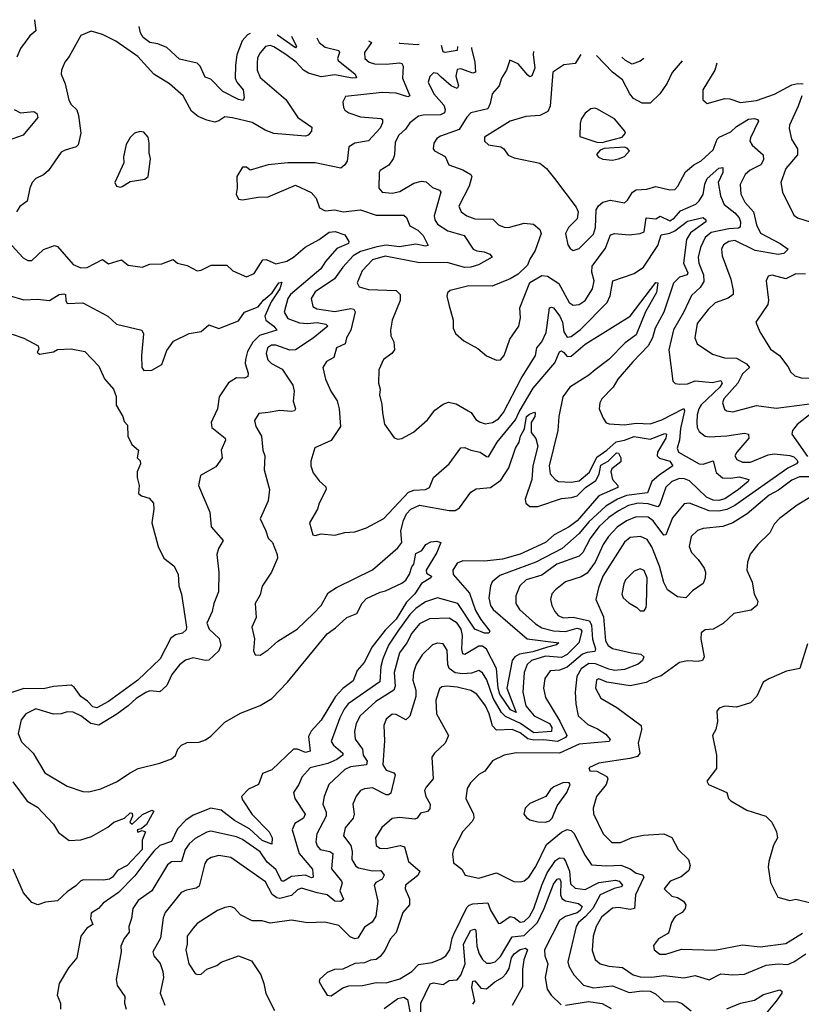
# Model space of a CAD drawing. Extents: x 1268547 to 1425625, y 515768 to 616754.
# Tile 498 of 507: x 1395134 to 1399103, y 603279 to 608282. Entities that reach past the tile are written whole.
import ezdxf

# ---------------------------------------------------------------- set-up
doc = ezdxf.new("R2010")
doc.units = 0

msp = doc.modelspace()

# ---------------------------------------------------------------- linework, layer by layer
at = {"layer": '0CON10XD'}
for points in [[(1395209.1, 608281.7), (1395216, 608225), (1395185, 608200), (1395138.5, 608135), (1395119.3, 608090.7)], [(1396304.1, 608211.9), (1396290.4, 608205), (1396264.2, 608175), (1396236.7, 608103.3), (1396229, 608051), (1396228.8, 607985), (1396236.9, 607965), (1396269.2, 607925), (1396273.9, 607886.1), (1396268.3, 607871.7), (1396245, 607875.7), (1396165, 607917.1), (1396105, 607980), (1396075, 607990), (1396050.3, 608045), (1396035, 608061.1), (1395945, 608081.3), (1395880.3, 608140.3), (1395835, 608159.5), (1395795, 608165.3), (1395761.3, 608191.3), (1395746.9, 608215), (1395740.5, 608247.8)], [(1396642.7, 608190.3), (1396655.2, 608165.2), (1396685, 608141.9), (1396754.4, 608125), (1396758.2, 608115), (1396748.1, 608085), (1396751.9, 608075), (1396836.9, 608005), (1396843.6, 607986.4), (1396822.5, 607985), (1396735, 608001.9), (1396665, 607991.2), (1396599.9, 608009.9), (1396574.5, 608024.5), (1396537.6, 608065), (1396485, 608105.5), (1396425, 608144.2), (1396405, 608150.3), (1396382.9, 608145), (1396355, 608112.5), (1396342.3, 608087.7), (1396339.1, 608060.9), (1396339.7, 608025), (1396355, 607988.1), (1396485, 607876.7), (1396546.4, 607785), (1396618, 607735), (1396616, 607715), (1396598.8, 607695), (1396585, 607689.1), (1396425, 607703.9), (1396380.4, 607720.4), (1396315, 607759.5), (1396215, 607783.3), (1396175, 607788.5), (1396145, 607767.5), (1396125, 607761.8), (1396085, 607770.4), (1396039.9, 607789.9), (1396006.6, 607816.6), (1395964.3, 607895), (1395894.2, 607955), (1395814.7, 608004.7), (1395734, 608095), (1395622.4, 608172.4), (1395555, 608205.6), (1395496.1, 608223.9), (1395445, 608201.2), (1395385.3, 608094.7), (1395362.2, 608065), (1395346.7, 608025), (1395344.5, 608004.5), (1395364.4, 607955), (1395382.6, 607872.6), (1395395, 607850), (1395424.4, 607824.4), (1395433.1, 607795), (1395444.4, 607705), (1395430.8, 607645), (1395420, 607635), (1395365, 607619.5), (1395345, 607607.8), (1395280.8, 607515), (1395255, 607493.1), (1395216, 607475), (1395197.5, 607455), (1395184.5, 607425.5), (1395171.1, 607358.9), (1395135, 607332), (1395117.5, 607305)], [(1396514.4, 608198.5), (1396515.3, 608195), (1396539.4, 608145), (1396535, 608138), (1396442.7, 608203), (1396441.3, 608203.1)], [(1396904.6, 608173.6), (1396921.1, 608165), (1396885.3, 608115), (1396886.7, 608085), (1396908.5, 608065), (1396935, 608057.8), (1396995, 608055.6), (1397062.9, 608062.9), (1397075, 608058.8), (1397081.2, 608045), (1397077.6, 607985), (1397115, 607894), (1397105, 607889.6), (1397045, 607908.4), (1396975, 607912.2), (1396788.8, 607891.2), (1396775.6, 607864.4), (1396777.5, 607835), (1396785, 607821.9), (1396805, 607808.2), (1396865, 607788.2), (1396969.7, 607779.7), (1396975.5, 607775), (1396976.8, 607756.8), (1396965, 607730), (1396904.6, 607665.4), (1396836, 607654), (1396804.6, 607635.4), (1396796.7, 607563.3), (1396785.7, 607544.3), (1396765, 607527.7), (1396635, 607554.1), (1396495, 607554.4), (1396395, 607544.2), (1396305, 607517.5), (1396285, 607532.5), (1396265, 607532.5), (1396236.7, 607485), (1396238.8, 607425), (1396232.5, 607395), (1396245, 607370), (1396265, 607365.8), (1396345, 607379.4), (1396395, 607380.8), (1396535, 607440.8), (1396613.9, 607403.9), (1396640, 607375), (1396655.7, 607325.7), (1396685, 607311.1), (1396733.8, 607316.2), (1396775.8, 607305.8), (1396865, 607315.2), (1396945, 607289.3), (1397085, 607288.9), (1397097.4, 607277.4), (1397114.6, 607235), (1397155, 607211.6), (1397183.3, 607185), (1397208.6, 607135), (1397195, 607130.8), (1397145, 607141.2), (1397063.1, 607126.9), (1396995, 607135.6), (1396946.8, 607126.8), (1396865, 607103.9), (1396827.6, 607082.4), (1396774.7, 607025), (1396732.9, 606965), (1396635, 606898.2), (1396614.1, 606865), (1396623.3, 606825), (1396642.9, 606812.9), (1396735, 606799.3), (1396814.8, 606814.8), (1396830.9, 606810.9), (1396838.1, 606798.1), (1396816.3, 606703.7), (1396792.8, 606665), (1396786.4, 606635), (1396742.2, 606615), (1396728.9, 606565), (1396691.4, 606545), (1396673.6, 606515), (1396686.2, 606455), (1396713.6, 606395), (1396745.5, 606345), (1396755.6, 606304.4), (1396763.6, 606215), (1396715, 606144.4), (1396633.5, 606106.5), (1396611.9, 606038.1), (1396612.9, 606015), (1396625, 605978.8), (1396655, 605938.6), (1396688.1, 605908.1), (1396690.8, 605895), (1396655, 605826), (1396645.5, 605795), (1396606, 605725), (1396622, 605665), (1396635, 605661.4), (1396665, 605668.8), (1396735, 605663.1), (1396784.6, 605675.4), (1396835, 605678.7), (1396895, 605699.5), (1396982.4, 605747.6), (1397108.5, 605881.5), (1397135, 605890.7), (1397195, 605894.7), (1397214.3, 605905), (1397235.6, 605955), (1397314.4, 606025), (1397375, 606105.6), (1397395, 606107.5), (1397425, 606094), (1397472, 606085), (1397505, 606061.5), (1397515, 606061.1), (1397559.5, 606135), (1397652, 606248), (1397670.1, 606289.9), (1397741.2, 606408.8), (1397851.7, 606538.3), (1397875.7, 606594.3), (1397885, 606598.8), (1397895, 606593), (1397915, 606570.7), (1397935, 606571.7), (1398005, 606632.2), (1398233.8, 606775), (1398365, 606945.5), (1398375.4, 606945.4), (1398367.2, 606895), (1398312.5, 606797.5), (1398265, 606681.2), (1398209.4, 606640.6), (1398125, 606554.4), (1398056.8, 606503.2), (1398024.2, 606475.8), (1397927.4, 606415), (1397892.3, 606365), (1397872.6, 606265), (1397867.6, 606195), (1397822.1, 606015), (1397828.2, 605975), (1397853.1, 605945), (1397870, 605935), (1397935, 605932), (1397975, 605938), (1398027.2, 605982.8), (1398065, 606059.7), (1398115, 606094.6), (1398162.4, 606137.6), (1398205, 606145.3), (1398255, 606164.1), (1398335, 606149.8), (1398409.4, 606179.4), (1398418.5, 606175), (1398415.3, 606155.3), (1398373.8, 606085), (1398371.5, 606065), (1398383.7, 606053.7), (1398435, 606038.9), (1398450.6, 606015), (1398382.1, 605967.9), (1398343.5, 605935), (1398322.7, 605877.3), (1398215, 605863.3), (1398170, 605845), (1398110.5, 605809.5), (1398025, 605729.6), (1397975, 605671), (1397889.1, 605595), (1397755, 605525.2), (1397572.5, 605457.5), (1397533.5, 605425), (1397524.6, 605405), (1397516.4, 605345), (1397525.6, 605305.6), (1397538.6, 605285), (1397710.5, 605135), (1397872.5, 605115), (1397860.5, 605105), (1397815, 605093.1), (1397739.8, 605070.2), (1397672.2, 605057.8), (1397649.2, 605045), (1397635.5, 605025), (1397607.4, 604885), (1397655, 604761.4), (1397625.7, 604775), (1397573, 604855), (1397563.5, 604885), (1397555.2, 604985), (1397505, 605084.1), (1397485, 605099.4), (1397465, 605099.2), (1397395, 605056), (1397385, 605058.9), (1397379.3, 605085), (1397382.6, 605152.6), (1397376.1, 605185), (1397355, 605215.2), (1397315, 605241.2), (1397215, 605236.8), (1397165, 605211.4), (1397125.2, 605165), (1397099.1, 605115), (1397062.6, 605065), (1397034.8, 604964.8), (1397040.2, 604895), (1397034.2, 604875.8), (1396941.8, 604818.2), (1396863.3, 604745), (1396842.1, 604705), (1396834.7, 604665), (1396836.7, 604626.8), (1396875, 604575.6), (1396878.3, 604545), (1396898.5, 604515), (1396895.9, 604495), (1396814.5, 604485.5), (1396785, 604471.2), (1396703.8, 604395), (1396680, 604335), (1396674, 604295), (1396689.7, 604255), (1396690.7, 604235), (1396642.9, 604145), (1396637.8, 604105), (1396645, 604083.3), (1396660.5, 604065), (1396708.1, 604055), (1396724.6, 604045), (1396717.2, 603967.2), (1396768.7, 603905), (1396771.5, 603895), (1396759.7, 603855), (1396777.7, 603812.3), (1396765, 603801.6), (1396735, 603802.4), (1396694.6, 603835), (1396644.1, 603845.9), (1396565, 603868.4), (1396545, 603860), (1396515, 603831.4), (1396455, 603816.9), (1396439.1, 603819.1), (1396416.7, 603836.7), (1396381.7, 603901.7), (1396206.7, 604025), (1396145, 604035.3), (1396105.8, 604025), (1396085, 604011.8), (1396074.2, 603995), (1396045, 603880), (1396030.6, 603869.4), (1395980.5, 603859.5), (1395953.4, 603846.6), (1395872.9, 603745), (1395862.4, 603717.6), (1395848.2, 603615), (1395810, 603545), (1395814.3, 603525), (1395846.7, 603486.7), (1395861.3, 603445), (1395864.1, 603415), (1395847.8, 603335), (1395870.6, 603275)], [(1397428.3, 608140.2), (1397428.6, 608135), (1397445.2, 608065), (1397448, 608015), (1397435, 608009.5), (1397375, 608031.9), (1397355, 608028.9), (1397349.6, 607995), (1397361.5, 607945), (1397355, 607932.3), (1397324.8, 607944.8), (1397275, 607990.3), (1397255, 608007.7), (1397235, 608012.2), (1397216.2, 607993.8), (1397208.5, 607965), (1397236.2, 607905), (1397287.1, 607847.1), (1397295.3, 607825), (1397291.5, 607808.5), (1397271.7, 607798.3), (1397183.1, 607796.9), (1397158.8, 607791.2), (1397115, 607757.5), (1397093.8, 607725), (1397058.5, 607695), (1397040.4, 607659.6), (1397036.7, 607595), (1397030, 607575), (1397007.8, 607542.2), (1396964.6, 607515.4), (1396958.6, 607505), (1396956.9, 607425), (1396975, 607404.6), (1397025, 607399.4), (1397065, 607408.1), (1397135, 607451.2), (1397175, 607460.7), (1397198.1, 607458.1), (1397229.8, 607429.8), (1397265.8, 607415.8), (1397272.9, 607405), (1397239.1, 607285), (1397242.2, 607265), (1397255, 607242.9), (1397308.4, 607208.4), (1397391.1, 607185), (1397436.4, 607116.4), (1397455, 607107.3), (1397491.9, 607101.9), (1397520.9, 607090.9), (1397532.5, 607075), (1397464.3, 607035.7), (1397425, 607023.8), (1397392.7, 607022.7), (1397305, 607048.7), (1397164.2, 607045.8), (1396989.8, 607080.2), (1396925, 607061.8), (1396873.1, 607005), (1396847.3, 606945), (1396857.5, 606925), (1396905, 606911.4), (1397045, 606905.6), (1397066.9, 606885), (1397065.7, 606855), (1397025.6, 606755), (1397017.5, 606705), (1397018, 606675), (1397034.1, 606644.1), (1397038, 606605), (1397024.2, 606585), (1396981.9, 606555), (1396957.1, 606502.9), (1396956.4, 606435), (1396964.4, 606405), (1396960.9, 606375), (1396973.2, 606326.8), (1396975.6, 606284.4), (1396986.8, 606226.8), (1397035, 606156.7), (1397055, 606150), (1397075, 606153.8), (1397133.6, 606186.4), (1397205, 606249.2), (1397242.5, 606297.5), (1397285, 606328.9), (1397311.7, 606338.3), (1397350.2, 606330.2), (1397411.2, 606295), (1397426, 606285), (1397450.3, 606250.3), (1397468.3, 606238.3), (1397498.2, 606228.2), (1397535, 606234.6), (1397565, 606253.3), (1397591.6, 606285), (1397680.9, 606459.1), (1397753.1, 606575), (1397760.5, 606615), (1397785.2, 606644.8), (1397807.9, 606692.1), (1397825, 606817.8), (1397835, 606821.8), (1397845, 606817.5), (1397877.3, 606775), (1397890.6, 606745), (1397897.6, 606695), (1397915, 606669.3), (1397935, 606671.8), (1397982.1, 606707.9), (1398117.5, 606845), (1398131.9, 606878.1), (1398145.3, 606954.7), (1398255, 606992), (1398302.4, 607025), (1398374.8, 607135), (1398391.1, 607188.9), (1398435, 607196.5), (1398461.7, 607208.3), (1398525, 607257.4), (1398605, 607275.8), (1398617.9, 607265), (1398618.8, 607255), (1398541, 607199), (1398520, 607165), (1398505.7, 607045), (1398526.2, 606995), (1398524.1, 606985.9), (1398485, 606973.4), (1398455, 606943.4), (1398404.8, 606795), (1398361.3, 606715), (1398347.4, 606665), (1398325, 606624.6), (1398247.4, 606542.6), (1398171.4, 606455), (1398147.1, 606415), (1398090, 606355), (1398080, 606335), (1398077.1, 606305), (1398096.4, 606256.4), (1398112.5, 606232.5), (1398127.5, 606227.5), (1398205, 606223.2), (1398265, 606231.9), (1398335, 606228.9), (1398395, 606249.3), (1398506.1, 606306.1), (1398510.4, 606295), (1398489.7, 606205), (1398484.8, 606145), (1398472.1, 606105), (1398480.3, 606085), (1398585.2, 606025.2), (1398605, 606022.8), (1398655, 606039.5), (1398670.4, 605980.4), (1398703.9, 605953.9), (1398745, 605951.4), (1398788.2, 605958.2), (1398836.7, 605945), (1398833.1, 605935), (1398785.1, 605894.9), (1398715, 605846.8), (1398685, 605839), (1398655, 605839.7), (1398621.4, 605855), (1398535, 605938.9), (1398509.5, 605949.5), (1398485, 605951.1), (1398445, 605934.8), (1398415, 605905.9), (1398385, 605817.8), (1398375, 605806.9), (1398325, 605821.6), (1398275, 605824.9), (1398225, 605812.5), (1398175, 605786.5), (1398125, 605751.5), (1398074.5, 605705), (1398030.9, 605645), (1397993.3, 605575), (1397975, 605555.3), (1397861.2, 605515), (1397785, 605458.7), (1397705.4, 605435), (1397674, 605405), (1397652.9, 605355), (1397653.8, 605315), (1397672.5, 605285), (1397752.6, 605212.6), (1397785, 605192.3), (1397845, 605176.9), (1397905, 605172.9), (1397965, 605189.5), (1397982, 605185), (1397988, 605175), (1397974.1, 605115), (1397915, 605056), (1397885, 605041.2), (1397805, 605047.7), (1397733.8, 605025), (1397711.2, 605005), (1397696.4, 604965), (1397688.6, 604865), (1397704.3, 604795), (1397745.8, 604745), (1397823.8, 604705), (1397836, 604685), (1397835, 604664.8), (1397745, 604658.5), (1397676.8, 604705), (1397600.9, 604741), (1397581.3, 604761.3), (1397538.8, 604835), (1397506.7, 604926.7), (1397485, 604963.8), (1397465, 604974.5), (1397428.6, 604961.4), (1397385, 604958.8), (1397345, 604963), (1397315.2, 604985), (1397308, 605005), (1397305, 605078), (1397285, 605111.2), (1397255, 605113.3), (1397230, 605105), (1397177.9, 605055), (1397146.8, 605005), (1397133.4, 604965), (1397130.7, 604925), (1397144.8, 604875), (1397146.4, 604843.6), (1397115, 604742.5), (1397095, 604724.5), (1397045, 604752.2), (1397025, 604753.3), (1396995, 604727.1), (1396983.1, 604695), (1396986.9, 604616.9), (1396978, 604495), (1396995, 604467.7), (1397034, 604455), (1397040, 604445), (1397018.6, 604351.4), (1397007.5, 604342.5), (1396995, 604343.4), (1396925, 604378.8), (1396885, 604374.4), (1396864.4, 604365), (1396843.1, 604336.9), (1396826.2, 604295), (1396832, 604245), (1396828, 604225), (1396786.1, 604175), (1396777.5, 604135), (1396815.5, 604085.5), (1396822.3, 604055), (1396821.2, 604015), (1396840.9, 603980.9), (1396855, 603972.8), (1396925, 603957.4), (1396968.1, 603958.1), (1396985.4, 603935), (1396975, 603915.5), (1396942.5, 603897.5), (1396934.4, 603885), (1396953.3, 603803.3), (1396942.6, 603727.4), (1396923.1, 603696.9), (1396885, 603670), (1396851.4, 603615), (1396835, 603611.6), (1396812.2, 603622.2), (1396755, 603680), (1396683.5, 603696.5), (1396595, 603692.2), (1396515, 603706.2), (1396405, 603691.5), (1396365, 603703.5), (1396315, 603702.7), (1396255, 603733.1), (1396225, 603768), (1396205, 603776), (1396175, 603771.4), (1396138.8, 603755), (1396035, 603690), (1396014.4, 603665), (1395983.6, 603625), (1395984.6, 603585), (1395976.9, 603555), (1395992.7, 603485), (1396025, 603435.6), (1396035, 603429.5), (1396055, 603431.8), (1396085, 603456.9), (1396135, 603476), (1396157.5, 603492.5), (1396245, 603524.4), (1396310.6, 603500.6), (1396358.1, 603428.1), (1396374.4, 603385), (1396383.6, 603333.6), (1396427.7, 603247.7)], [(1397061.3, 608163.6), (1397062.5, 608162.5), (1397154.6, 608155.4), (1397162.3, 608157.2)], [(1397357.9, 608144.7), (1397355.2, 608124.8), (1397295, 608115.8), (1397285, 608118.9), (1397275.6, 608149.9)], [(1397743.2, 608120.1), (1397741.6, 608105), (1397749.6, 608035), (1397735, 607995.6), (1397725, 607991.9), (1397715, 607999.4), (1397665, 608057.7), (1397623.6, 608076.4), (1397605.8, 608025), (1397581.4, 607985), (1397569.6, 607945), (1397532.7, 607905), (1397523, 607855), (1397511, 607829), (1397425, 607807.9), (1397404.3, 607785.7), (1397365, 607723), (1397270.8, 607689.2), (1397251.7, 607678.3), (1397237.3, 607655), (1397234.3, 607625), (1397240, 607615), (1397295, 607585.8), (1397313.7, 607543.7), (1397385, 607518.6), (1397425, 607495.3), (1397430.7, 607485), (1397417.2, 607435), (1397364, 607335), (1397375.8, 607305.8), (1397405, 607284.6), (1397445, 607269.6), (1397537.5, 607267.5), (1397565, 607238.9), (1397595, 607227.5), (1397615.7, 607225.7), (1397695, 607247.1), (1397742.5, 607242.5), (1397775, 607216), (1397782.2, 607195), (1397751.3, 607108.7), (1397723.8, 607065), (1397712.5, 607035), (1397665, 606988.6), (1397625.4, 606964.6), (1397533, 606927), (1397415, 606930), (1397320, 606905), (1397306.9, 606893.1), (1397303.3, 606876.7), (1397313.1, 606835), (1397334.4, 606755), (1397335.7, 606715), (1397347.9, 606687.9), (1397389.7, 606649.7), (1397460.7, 606610.7), (1397505, 606574.3), (1397555, 606552.5), (1397575, 606554), (1397594.2, 606575), (1397622.4, 606657.6), (1397668.8, 606725), (1397676.5, 606766.5), (1397673.2, 606816.8), (1397725, 606945.7), (1397785, 606982.2), (1397815, 606978.1), (1397871.8, 606941.8), (1397925, 606844.5), (1397945, 606830.5), (1397975, 606833.8), (1398005.3, 606855), (1398042.5, 606915), (1398050.8, 606955), (1398039, 606999), (1398040.9, 607029.1), (1398109, 607121), (1398135, 607188.1), (1398153.9, 607196.1), (1398228.8, 607188.8), (1398285.4, 607194.6), (1398305, 607204.4), (1398315.3, 607274.7), (1398365, 607270), (1398387.1, 607282.9), (1398435, 607259.8), (1398457.5, 607272.5), (1398489, 607311), (1398567.3, 607345), (1398585, 607360.9), (1398605, 607393.5), (1398613.5, 607446.5), (1398625.2, 607475), (1398685, 607527.4), (1398705, 607531.4), (1398705.2, 607505), (1398680.4, 607455), (1398693.3, 607386.7), (1398712.1, 607342.1), (1398765, 607301.1), (1398787.4, 607275), (1398793.7, 607255), (1398792.1, 607227.9), (1398785, 607222.4), (1398735, 607219.3), (1398645, 607201), (1398614.4, 607175), (1398591.3, 607125), (1398580, 607075), (1398583.6, 607045), (1398606.8, 606985), (1398608.1, 606951.9), (1398589.9, 606920.1), (1398545, 606880.6), (1398505, 606793.6), (1398453.4, 606706.6), (1398430.9, 606605), (1398450.8, 606445), (1398462.4, 606432.4), (1398485, 606429.5), (1398525, 606432.1), (1398565, 606446.6), (1398651.7, 606438.3), (1398695, 606448.8), (1398701.6, 606435), (1398689.2, 606415), (1398595.2, 606325), (1398582.9, 606305), (1398574, 606274), (1398571.9, 606235), (1398575, 606208.8), (1398585, 606190), (1398615, 606165.6), (1398635, 606162.3), (1398725, 606166.5), (1398815, 606181.5), (1398835, 606175.7), (1398836.9, 606155), (1398775.4, 606085), (1398766.4, 606065), (1398776.7, 606046.7), (1398804.3, 606034.3), (1398845, 606034.2), (1398935, 606071.4), (1398965, 606076.6), (1399045, 606067.5), (1399065, 606059.9), (1399080.6, 606045), (1399085.3, 606034.7), (1399079.4, 606025), (1399035, 606003.6), (1398765, 605812.9), (1398725, 605793), (1398685, 605784.4), (1398635, 605786), (1398535, 605825.3), (1398507.7, 605822.3), (1398449.9, 605750.1), (1398415, 605664), (1398405, 605662.5), (1398350.4, 605735), (1398325, 605753.9), (1398265, 605755.6), (1398215.1, 605734.9), (1398167.3, 605702.7), (1398123.3, 605655), (1398096.7, 605615), (1398055.6, 605525), (1398015, 605469.7), (1397985, 605450.6), (1397905.2, 605424.8), (1397855, 605385.4), (1397835.6, 605365), (1397830, 605335), (1397836.2, 605305), (1397851.8, 605275), (1397868.5, 605255), (1397893.1, 605243.1), (1397945, 605245.6), (1398027.8, 605227.8), (1398037.2, 605205), (1398043.5, 605133.5), (1398058.4, 605085), (1398055, 605072), (1398015, 605067), (1397992.8, 605057.2), (1397915, 604992), (1397875, 604977.3), (1397827.5, 604972.5), (1397800.7, 604935), (1397794.2, 604885), (1397805, 604838), (1397877.6, 604717.6), (1397911.8, 604645), (1397906.1, 604635), (1397865, 604613.9), (1397795, 604621.9), (1397745, 604620.6), (1397715, 604627.3), (1397675, 604657.7), (1397635, 604675.2), (1397555, 604672.6), (1397534.3, 604694.3), (1397517.8, 604755), (1397499, 604795), (1397455.9, 604855), (1397425, 604873.7), (1397355, 604890.6), (1397305.3, 604894.7), (1397278.5, 604891.5), (1397265, 604882.2), (1397247.4, 604825), (1397250.4, 604755), (1397310.8, 604645), (1397294.5, 604605.5), (1397240, 604555), (1397227.5, 604535), (1397234.5, 604425), (1397197.4, 604382.6), (1397189.5, 604365), (1397196.8, 604335), (1397218.5, 604295), (1397217.4, 604272.6), (1397205, 604257.9), (1397169.2, 604250.8), (1397151.9, 604225), (1397141.1, 604218.9), (1397062.2, 604227.8), (1397025, 604223.6), (1396973.1, 604176.9), (1396940.5, 604125), (1396944.4, 604085), (1396962.1, 604072.1), (1396995, 604070.3), (1397065.3, 604085.3), (1397088.9, 604078.9), (1397108.8, 604005), (1397166.2, 603955), (1397155, 603933.1), (1397093.3, 603885), (1397091.4, 603865), (1397113.9, 603815), (1397112.9, 603785), (1397079.4, 603745), (1397046.2, 603643.8), (1397015, 603610.6), (1396987.7, 603552.3), (1396965, 603521.5), (1396945, 603507.2), (1396915, 603502.9), (1396885, 603490), (1396835, 603486.9), (1396775, 603458.1), (1396732.5, 603455), (1396695, 603440), (1396655.7, 603405), (1396655, 603393.3), (1396675, 603356.7), (1396695.8, 603325.8), (1396715, 603322.2), (1396775, 603361.9), (1396805, 603373.1), (1396875, 603374.5), (1396945, 603390), (1396995, 603388.2), (1397065, 603407.8), (1397125, 603446.2), (1397159.6, 603480.4), (1397228.1, 603491.9), (1397275, 603509.6), (1397297.8, 603525), (1397318, 603555), (1397329.6, 603615), (1397339.2, 603635), (1397405, 603770), (1397417, 603783), (1397435, 603789.5), (1397510.6, 603795), (1397525, 603757.5), (1397565, 603690), (1397575, 603690.6), (1397625, 603724.7), (1397645, 603719.4), (1397675, 603695.8), (1397695, 603698.9), (1397722.3, 603725), (1397745.7, 603765), (1397784.9, 603885), (1397813.2, 603946.8), (1397855, 604009.2), (1397875, 604023.4), (1397895, 604020.7), (1397906.4, 604006.4), (1397926.8, 603955), (1397930.8, 603890.8), (1397955, 603869.8), (1398005, 603861.9), (1398075, 603898.3), (1398160.5, 603909.5), (1398178.7, 603905), (1398195.4, 603885), (1398188, 603875), (1398152.3, 603867.7), (1398081.9, 603835), (1398044.2, 603765), (1398006.1, 603723.9), (1397972.2, 603695), (1397959.7, 603675), (1397917.6, 603495), (1397922.4, 603472.4), (1397948, 603428), (1397996.7, 603376.7), (1398047.8, 603362.2), (1398145, 603372.4), (1398229.6, 603339.6), (1398295, 603348.1), (1398335.2, 603345.2), (1398362.7, 603332.7), (1398405, 603292.7), (1398475, 603291.9), (1398494.8, 603284.8), (1398544.3, 603245)], [(1397983.6, 608104.8), (1397955, 608058.4), (1397897.5, 608052.5), (1397841.2, 608015), (1397827.4, 607842.6), (1397815.4, 607814.6), (1397774.6, 607795.4), (1397705, 607789.5), (1397625, 607765.7), (1397494.2, 607685), (1397494.3, 607665), (1397515, 607645.5), (1397576.7, 607635), (1397593.3, 607625), (1397615, 607593.8), (1397645, 607579.2), (1397775, 607551.9), (1397809.2, 607525), (1397850.6, 607475), (1397959.1, 607329.1), (1397970.3, 607305), (1397965, 607269.1), (1397921.5, 607225), (1397906.4, 607195), (1397917, 607137), (1397928.8, 607118.8), (1397945, 607109.2), (1397975, 607118.5), (1398048.6, 607191.4), (1398058.5, 607225), (1398061.7, 607315), (1398073.8, 607336.2), (1398095, 607354.6), (1398134.5, 607364.5), (1398205, 607351.9), (1398221.1, 607365), (1398245.6, 607405), (1398265, 607417.9), (1398319.4, 607420.6), (1398365, 607433.6), (1398435, 607417.8), (1398460.4, 607419.6), (1398476.7, 607435), (1398515, 607509.2), (1398558, 607545), (1398595, 607563.9), (1398655, 607620), (1398675.8, 607674.2), (1398685.7, 607684.3), (1398745, 607711.1), (1398775, 607738.3), (1398835, 607775.7), (1398865, 607780.3), (1398880.8, 607775), (1398885.5, 607765.5), (1398845, 607681.9), (1398842.6, 607665), (1398854.2, 607644.2), (1398909.5, 607595), (1398910.5, 607569.5), (1398897.1, 607545), (1398843.3, 607516.7), (1398818.2, 607495), (1398792.5, 607445), (1398796.8, 607395), (1398816.8, 607355), (1398861.2, 607305), (1398875, 607239.2), (1398896.8, 607196.8), (1398996.7, 607145), (1399036, 607115), (1399015, 607093.8), (1398985, 607089.2), (1398869.1, 607109.1), (1398765, 607159.2), (1398734.5, 607155.5), (1398707.5, 607137.5), (1398698.8, 607115), (1398701.7, 607081.7), (1398745, 606963.8), (1398757.9, 606905), (1398756.5, 606885), (1398732.7, 606867.3), (1398666.2, 606843.8), (1398630.1, 606809.9), (1398575, 606737.8), (1398562.9, 606665), (1398575, 606634.5), (1398651.6, 606581.6), (1398713.1, 606563.1), (1398775, 606562.4), (1398825, 606532.3), (1398839.5, 606515), (1398805, 606482.7), (1398780.8, 606435), (1398710, 606355), (1398702.3, 606335), (1398712.6, 606302.6), (1398723.6, 606293.6), (1398755, 606289.2), (1398875, 606320.8), (1398975, 606308), (1399185.5, 606335.5)], [(1398497.6, 608072), (1398446.9, 608013.1), (1398421.3, 607958.7), (1398385.5, 607905), (1398335, 607858.2), (1398295, 607857.3), (1398251.3, 607881.3), (1398232.5, 607905), (1398195, 607976.4), (1398145, 608014.7), (1398062.5, 608099.8)], [(1398302.8, 608084.5), (1398285, 608070.3), (1398245, 608056), (1398210.3, 608075), (1398192.1, 608091.5)], [(1398674.7, 608060.8), (1398664.5, 608025), (1398602.7, 607925), (1398602.5, 607875), (1398625.9, 607855.9), (1398715, 607881.4), (1398740, 607880), (1398795, 607861.5), (1398875, 607870.3), (1398967, 607903), (1399055, 607950.8), (1399085, 607957.5), (1399113.3, 607955)], [(1399105.2, 607894.8), (1399088, 607842), (1399044, 607745), (1399042, 607728), (1399053.3, 607675), (1399083.8, 607625), (1399084, 607595), (1399024.1, 607525), (1398999.5, 607455), (1399007.3, 607405), (1399065, 607289.2), (1399084.7, 607274.7), (1399185, 607243.5)], [(1395105.5, 607825), (1395138, 607808), (1395205, 607814.8), (1395221.6, 607805), (1395225.8, 607785), (1395150.6, 607695), (1395065.8, 607665)], [(1398092.7, 607657.3), (1398115, 607663.8), (1398193.3, 607685), (1398211.2, 607705), (1398207.5, 607715), (1398155, 607777.3), (1398065, 607828), (1398055, 607832), (1398035, 607828), (1398005, 607806.2), (1397985, 607776.2), (1397979.4, 607755), (1397978.3, 607688.3), (1398065, 607660), (1398092.7, 607657.3)], [(1395645, 607430.8), (1395655, 607434.2), (1395695, 607460), (1395769.1, 607470.9), (1395786, 607485), (1395798.5, 607575), (1395790.6, 607605), (1395791.9, 607655), (1395786.9, 607685), (1395765, 607710.8), (1395743.9, 607713.9), (1395716.7, 607705), (1395695, 607683.3), (1395675, 607646.7), (1395660.6, 607585), (1395662.5, 607555), (1395616.7, 607455), (1395626.2, 607436.2), (1395645, 607430.8)], [(1398145, 607568.6), (1398175, 607574.3), (1398205, 607586.2), (1398230, 607615), (1398218.6, 607628.6), (1398205, 607633.8), (1398102.5, 607627.5), (1398081.2, 607618.8), (1398063.9, 607596.1), (1398072.7, 607582.7), (1398095, 607572.5), (1398145, 607568.6)], [(1395093.7, 607133.7), (1395151.8, 607071.8), (1395175, 607057.5), (1395195, 607057.3), (1395255, 607114.4), (1395310, 607135), (1395325, 607129.2), (1395405, 607037.5), (1395445, 607020.5), (1395476.7, 607023.3), (1395555, 607062.5), (1395585, 607041.4), (1395651.2, 607061.2), (1395685, 607034), (1395755, 607024.2), (1395795, 607039.2), (1395855, 607040.8), (1395913, 607063), (1395935, 607043.8), (1395985, 607032), (1396035, 607006), (1396055, 607009.2), (1396105.7, 607034.3), (1396185, 607034), (1396216, 607005), (1396285, 606974.3), (1396325, 606992.5), (1396368.7, 607061.3), (1396385, 607063.1), (1396435, 607041.2), (1396490.8, 607055), (1396525, 607074.7), (1396583.4, 607126.6), (1396655, 607164.7), (1396705, 607201.6), (1396736.2, 607205), (1396785, 607189.2), (1396790.7, 607180.7), (1396806.2, 607155), (1396804.5, 607145), (1396745, 607119.7), (1396686.2, 607053.8), (1396663.8, 607015), (1396508.3, 606885), (1396494.8, 606865), (1396476.5, 606795), (1396495, 606763.5), (1396555, 606742.2), (1396595, 606738.7), (1396645, 606743.5), (1396687.8, 606735), (1396698, 606725), (1396625, 606663.1), (1396535, 606603.7), (1396505, 606601.8), (1396435, 606628.5), (1396412.7, 606627.3), (1396392.8, 606615), (1396385.3, 606585), (1396393.7, 606553.7), (1396412.5, 606535), (1396466.2, 606506.2), (1396520.4, 606425), (1396528, 606395), (1396523.2, 606343.2), (1396534, 606305), (1396530, 606295), (1396515, 606291.1), (1396455, 606295.4), (1396395, 606286.5), (1396349.1, 606280.9), (1396325.6, 606245), (1396332.2, 606215), (1396361.5, 606165), (1396367.8, 606095), (1396378.2, 606065), (1396374.6, 605994.6), (1396402.5, 605895), (1396395, 605837.5), (1396354.2, 605745), (1396384.3, 605685), (1396395, 605646.7), (1396417.1, 605625), (1396441.5, 605565), (1396443.5, 605545), (1396412.5, 605475), (1396365, 605403.3), (1396355, 605360), (1396330, 605315), (1396334, 605245), (1396313.1, 605195), (1396326.9, 605135), (1396321.2, 605075), (1396330, 605055), (1396355, 605053.3), (1396395, 605079.2), (1396445.3, 605124.7), (1396543.8, 605185), (1396626, 605265), (1396664.2, 605305), (1396699.7, 605370.3), (1396742.8, 605397.2), (1396925, 605485.6), (1397055, 605597.7), (1397073.8, 605625), (1397070.1, 605685), (1397083, 605737), (1397098.4, 605771.6), (1397120, 605795), (1397165, 605815.2), (1397315, 605787.8), (1397345, 605787.3), (1397368.1, 605801.9), (1397425, 605881.1), (1397452.6, 605897.4), (1397525, 605905.2), (1397577.6, 605942.4), (1397618.2, 606005), (1397652.3, 606105), (1397670.8, 606135), (1397677.1, 606165), (1397697.8, 606202.2), (1397708.4, 606265), (1397722.2, 606277.8), (1397747.7, 606287.7), (1397752, 606282), (1397749.6, 606265), (1397732, 606235), (1397731.9, 606185), (1397755, 606153.3), (1397766, 606115), (1397739, 606015), (1397735.2, 605945), (1397700.9, 605845), (1397704.5, 605825), (1397725, 605808.9), (1397765, 605807.4), (1397885, 605849.2), (1397936.4, 605853.6), (1397965, 605863.1), (1398007.8, 605905), (1398060, 605940.1), (1398077, 605973), (1398085, 606018.6), (1398121.9, 606038.1), (1398165, 606081.4), (1398175, 606080), (1398186.9, 606055), (1398186.5, 606035), (1398140.8, 605999.3), (1398135.3, 605985), (1398143.8, 605945), (1398171.5, 605915), (1398172.1, 605905), (1398075, 605862.1), (1397965, 605736.2), (1397924.8, 605705.2), (1397848.4, 605665), (1397803.6, 605625), (1397675, 605565.2), (1397585, 605540.2), (1397495, 605530.4), (1397385, 605531.8), (1397355, 605520), (1397333.4, 605485), (1397335, 605462.5), (1397418.5, 605368.5), (1397449.5, 605279.5), (1397475, 605233.4), (1397521.5, 605175), (1397516.2, 605165), (1397495, 605164.1), (1397444.8, 605184.8), (1397359.6, 605315), (1397255, 605343.9), (1397195, 605324.3), (1397145, 605290.2), (1397115, 605259.7), (1397054.9, 605175.1), (1397007, 605103), (1396977.7, 605035), (1396967.3, 604995), (1396963.1, 604916.9), (1396801.6, 604805), (1396781, 604779), (1396759.6, 604735), (1396715.9, 604615), (1396728.1, 604595), (1396775.2, 604555.2), (1396774.7, 604545), (1396745, 604523.2), (1396698.4, 604501.6), (1396609.4, 604480.6), (1396567, 604433), (1396551.1, 604395), (1396524.6, 604355.4), (1396531.8, 604325), (1396583.2, 604245), (1396574.7, 604225.3), (1396531.9, 604198.1), (1396517.9, 604165), (1396552.3, 604045), (1396620.6, 603965), (1396624, 603925), (1396615, 603920.9), (1396585.5, 603935.5), (1396515, 603928.4), (1396475, 603904.1), (1396465, 603905.4), (1396434.6, 603964.6), (1396391.3, 604001.3), (1396355, 604053.5), (1396265, 604116.2), (1396235, 604130.3), (1396105, 604158.9), (1396085, 604153.8), (1396025, 604120.7), (1395995, 604093.8), (1395974.8, 604065.2), (1395954.7, 604005.3), (1395905, 604002.2), (1395885, 603987.5), (1395805, 603855.6), (1395735, 603806.2), (1395708.5, 603765), (1395701.2, 603715), (1395687.3, 603675), (1395690, 603645), (1395665, 603612.9), (1395648.2, 603575), (1395648.8, 603545), (1395623.1, 603405), (1395628.6, 603375), (1395668.2, 603318.2), (1395665.6, 603285), (1395674.4, 603255)], [(1399125, 606989.5), (1399075, 606990), (1399025, 606965.5), (1398955, 606984.3), (1398935, 606979.2), (1398925.6, 606955), (1398936.6, 606856.6), (1398933.5, 606835), (1398872, 606745), (1398891.9, 606695), (1398947.6, 606607.6), (1398992, 606575), (1399035, 606520), (1399050.2, 606490.2), (1399071.3, 606471.3), (1399102.2, 606462.2), (1399155, 606459.6)], [(1395085, 606878.8), (1395155, 606858.5), (1395225, 606861.2), (1395285, 606854.5), (1395334.5, 606885.5), (1395358.7, 606888.7), (1395366, 606885), (1395367.8, 606855), (1395375, 606839.1), (1395455, 606842.3), (1395580.8, 606775), (1395626.2, 606735), (1395754.6, 606704.6), (1395762.7, 606685), (1395752.7, 606575), (1395754.3, 606515), (1395765, 606498.8), (1395805, 606500.8), (1395855, 606530), (1395880.5, 606600.5), (1395915, 606648.9), (1395995, 606686.5), (1396055, 606696.9), (1396095, 606731.4), (1396145, 606712.5), (1396245, 606751.1), (1396275, 606796.4), (1396345, 606823.5), (1396372.7, 606857.3), (1396416.8, 606893.2), (1396450.6, 606945), (1396465, 606948), (1396455.7, 606915), (1396411.1, 606848.9), (1396378.9, 606775), (1396383.9, 606755), (1396425.2, 606725), (1396439.6, 606705), (1396352.2, 606677.8), (1396317.1, 606642.8), (1396291.1, 606595), (1396280.7, 606555), (1396278.9, 606535), (1396293.3, 606485), (1396291.7, 606468.3), (1396275, 606460), (1396235, 606461.5), (1396195, 606436.5), (1396146.9, 606365), (1396138.8, 606305), (1396115, 606254.2), (1396105.5, 606234.5), (1396109.8, 606209.8), (1396176.5, 606155), (1396178.5, 606145), (1396157.3, 606095), (1396161.9, 606055), (1396129.4, 606010.6), (1396052.5, 605965), (1396042.1, 605915), (1396100, 605780), (1396105.6, 605705), (1396167.5, 605635), (1396143.5, 605595), (1396134.4, 605565), (1396144.6, 605475), (1396143.8, 605375), (1396120, 605315), (1396112.1, 605275), (1396084.1, 605215), (1396095.5, 605185), (1396146.8, 605136.8), (1396156.1, 605103.9), (1396144.4, 605075), (1396095, 605027.5), (1396075, 605026.1), (1396015, 605039.7), (1395975, 605027.3), (1395945, 605003.5), (1395906.4, 604955), (1395880.9, 604899.1), (1395845, 604867.3), (1395795, 604872.2), (1395775, 604862.9), (1395725, 604833.3), (1395685.2, 604794.8), (1395627.1, 604752.9), (1395535, 604697), (1395495.3, 604705.3), (1395445, 604744.7), (1395405, 604763.8), (1395375, 604765.5), (1395345, 604755.6), (1395306.2, 604753.8), (1395215, 604779.5), (1395164.4, 604755.6), (1395141.1, 604725), (1395125.4, 604655.4), (1395142.6, 604612.6), (1395202, 604555), (1395260.6, 604455), (1395375, 604387.5), (1395455, 604360.5), (1395485, 604358.5), (1395546.6, 604373.4), (1395625, 604408.9), (1395695.2, 604454.8), (1395735, 604477.2), (1395845, 604504.1), (1395905, 604525.3), (1395925, 604543.8), (1395937, 604575), (1395955, 604596.2), (1395985, 604608.3), (1396045, 604611), (1396077.8, 604622.2), (1396105, 604641.8), (1396175, 604713.1), (1396255, 604758.9), (1396355, 604796.4), (1396415, 604831.9), (1396493.8, 604915), (1396695, 605161.4), (1396738.2, 605191.8), (1396795, 605244.8), (1396845.5, 605264.5), (1396873, 605317), (1396895, 605340.8), (1396965, 605373.3), (1396991.1, 605378.9), (1397075, 605418), (1397095, 605434), (1397113.1, 605465), (1397125, 605502.5), (1397136.2, 605515), (1397145, 605570), (1397176.7, 605585), (1397196.2, 605615), (1397222.1, 605627.9), (1397252.6, 605632.6), (1397272.5, 605625), (1397252.5, 605575), (1397197.8, 605485), (1397200.2, 605470.2), (1397225.7, 605455), (1397222, 605445), (1397173.7, 605416.3), (1397140.6, 605365), (1397098.4, 605321.6), (1397045.2, 605235), (1396990.1, 605179.9), (1396924.1, 605095), (1396882.7, 605015), (1396847.8, 604975), (1396827.5, 604922.5), (1396775, 604883.2), (1396737.2, 604842.8), (1396665, 604722.2), (1396613.6, 604666.4), (1396600.1, 604639.9), (1396609.2, 604565), (1396585, 604559.1), (1396545, 604575.3), (1396525, 604574.7), (1396415, 604469.4), (1396367.7, 604452.3), (1396346.2, 604395), (1396295, 604371.3), (1396260, 604335), (1396265, 604317.8), (1396313.8, 604243.8), (1396400.4, 604155), (1396415.6, 604124.4), (1396415, 604093.3), (1396365, 604111), (1396301.2, 604171.2), (1396225, 604213.4), (1396156.8, 604265), (1396105, 604274.8), (1396015, 604239.6), (1395977.2, 604215), (1395935, 604170.3), (1395903.9, 604106.1), (1395844.7, 604085), (1395815, 604057.8), (1395774.4, 604005.6), (1395718.7, 603931.4), (1395635, 603846.8), (1395557.8, 603792.2), (1395534.3, 603765), (1395497.5, 603742.5), (1395492.9, 603715), (1395505.4, 603684.6), (1395474.4, 603665), (1395444.4, 603625), (1395424.2, 603515), (1395380.8, 603465), (1395334.4, 603385), (1395324.4, 603325), (1395340.8, 603285), (1395341.4, 603255)], [(1395095, 606683.3), (1395155, 606663.3), (1395227.5, 606625), (1395231.7, 606608.3), (1395222.5, 606592.5), (1395235, 606582.5), (1395305, 606593.3), (1395326.4, 606606.4), (1395395, 606608.8), (1395465, 606596), (1395535, 606521.2), (1395565, 606457.5), (1395610, 606405), (1395623, 606367), (1395623.6, 606323.6), (1395657.5, 606265), (1395665, 606240), (1395681.7, 606221.7), (1395682.5, 606165), (1395703.9, 606123.9), (1395737.5, 606095), (1395730, 606055), (1395745, 606040), (1395746.7, 606025), (1395730, 605985), (1395730, 605955), (1395741.2, 605915), (1395736.7, 605875), (1395752.3, 605862.3), (1395790.7, 605850.7), (1395813.3, 605825), (1395815.8, 605795), (1395804.2, 605725), (1395836.2, 605605), (1395866, 605545), (1395916.2, 605506.2), (1395938.1, 605465), (1395942.2, 605405), (1395955, 605362.5), (1395981.1, 605195), (1395978.7, 605181.3), (1395960, 605165), (1395925, 605156.9), (1395900.8, 605139.2), (1395847.6, 605035), (1395733.8, 604925), (1395585, 604816.6), (1395525, 604784.7), (1395505, 604790), (1395478.5, 604818.5), (1395443.6, 604843.6), (1395410.7, 604890.7), (1395395, 604900.5), (1395305, 604892.9), (1395255, 604881.8), (1395155, 604883.2), (1395003.8, 604835)], [(1399208.6, 606325), (1399082.8, 606225), (1399058.8, 606195), (1399054.4, 606175), (1399135, 606061.7)], [(1399145, 605959), (1399095, 605958.8), (1399055, 605942.4), (1398988.2, 605891.8), (1398939.6, 605865), (1398828.4, 605771.6), (1398755, 605725.7), (1398705, 605707.1), (1398604.2, 605695.8), (1398575.9, 605685.9), (1398544.6, 605655), (1398533.3, 605605), (1398545.3, 605575), (1398579.1, 605539.1), (1398609.2, 605495), (1398616.1, 605473.9), (1398615.4, 605444.6), (1398605, 605416.2), (1398550.7, 605379.3), (1398516.2, 605345), (1398475, 605349.2), (1398423.6, 605385), (1398405, 605421.4), (1398382.8, 605505), (1398345, 605603.1), (1398319.8, 605639.8), (1398286.1, 605656.1), (1398235, 605651.2), (1398205, 605627.3), (1398095.7, 605455), (1398072.8, 605395), (1398060.4, 605335), (1398098.3, 605248.3), (1398108.4, 605125), (1398122.2, 605102.2), (1398145, 605086.8), (1398241.4, 605065), (1398288.5, 605058.5), (1398302.9, 605045), (1398297.3, 605025), (1398275, 605006.9), (1398205, 604979.5), (1398155.1, 604974.9), (1398125, 604980.9), (1398058.5, 605008.5), (1398025, 605010.3), (1397985, 604982.9), (1397963, 604945), (1397954.1, 604865), (1397957.8, 604805), (1397969.7, 604745), (1398019.9, 604699.9), (1398068.7, 604678.7), (1398111.3, 604651.3), (1398132.5, 604625), (1398127.5, 604615), (1397975, 604600.5), (1397875, 604555.2), (1397655, 604556.4), (1397595, 604544.4), (1397535, 604515.8), (1397496.3, 604463.7), (1397465, 604446), (1397423.6, 604403.6), (1397405.7, 604375), (1397399.4, 604325), (1397438.5, 604245), (1397439.5, 604225), (1397431.5, 604208.5), (1397383.6, 604156.4), (1397336.9, 604065), (1397331.7, 604041.7), (1397337.7, 603997.7), (1397380, 603965), (1397395.7, 603935.7), (1397465, 603919.1), (1397555, 603947.1), (1397643, 603903), (1397675, 603900.9), (1397695, 603906.5), (1397719.5, 603925), (1397755, 603979.1), (1397808.5, 604091.5), (1397885, 604153.8), (1397915, 604167.4), (1397935, 604161.5), (1397948.4, 604148.4), (1398004.8, 604034.8), (1398037.9, 603987.9), (1398115, 603983), (1398186.6, 603986.6), (1398235, 603966.6), (1398265, 603945.3), (1398296.5, 603936.5), (1398303.2, 603925), (1398261, 603835), (1398255.6, 603765), (1398235, 603760.7), (1398175, 603770.8), (1398145, 603768.2), (1398089.1, 603720.9), (1398061.6, 603675), (1398046.6, 603625), (1398041.7, 603551.7), (1398057.2, 603507.2), (1398081.9, 603485), (1398125, 603472.9), (1398195, 603466), (1398249.2, 603429.2), (1398285, 603419.3), (1398345, 603417.5), (1398404.7, 603424.7), (1398507.3, 603412.7), (1398565, 603424.5), (1398635, 603402.5), (1398695, 603433.5), (1398755, 603428.2), (1398815, 603432), (1398925, 603477.6), (1398985, 603485.2), (1399035, 603481.7), (1399064.9, 603495.1), (1399125.8, 603535)], [(1399155, 605859.2), (1399082.9, 605815), (1398992.3, 605747.7), (1398965, 605718.1), (1398943.6, 605675), (1398881.9, 605615), (1398844, 605566), (1398829.5, 605525), (1398826.9, 605485), (1398853.3, 605423.3), (1398864.3, 605364.3), (1398882, 605325), (1398878, 605305), (1398848.8, 605281.2), (1398761.2, 605265), (1398706.5, 605213.5), (1398655, 605185.6), (1398615, 605182), (1398595, 605166.7), (1398593.1, 605135), (1398610, 605045), (1398601.2, 605025), (1398579.5, 605020.5), (1398525, 605024), (1398485, 605015.6), (1398392, 604948), (1398352, 604935), (1398315.3, 604914.7), (1398235, 604896.9), (1398115, 604915.3), (1398075, 604932.2), (1398062.8, 604927.2), (1398058.2, 604885), (1398085, 604834), (1398166.2, 604786.2), (1398290.8, 604695), (1398292.5, 604675), (1398274.2, 604605), (1398283.9, 604555), (1398271.3, 604538.7), (1398232.1, 604527.9), (1398075, 604503.8), (1398025, 604480), (1398030, 604465), (1398065, 604463.8), (1398115, 604436.7), (1398121.2, 604425), (1398112.5, 604395), (1398063.8, 604335), (1398046.1, 604275), (1398047.3, 604247.3), (1398097.8, 604145), (1398140.5, 604100.5), (1398185, 604101.1), (1398245, 604125.6), (1398301.4, 604138.6), (1398405, 604145.6), (1398446.6, 604126.6), (1398477.1, 604065), (1398530, 604015), (1398539.2, 603985), (1398531.3, 603958.7), (1398493.4, 603926.6), (1398438, 603905), (1398406.7, 603865), (1398445, 603828.8), (1398475, 603821.2), (1398505, 603803.3), (1398516.4, 603783.6), (1398513.8, 603765), (1398498.8, 603745), (1398465, 603727.5), (1398455.6, 603714.4), (1398444.3, 603695), (1398429.2, 603640.8), (1398378.3, 603611.7), (1398352.7, 603577.3), (1398356.2, 603555), (1398385, 603534.3), (1398415, 603534.4), (1398495, 603558.5), (1398665, 603554), (1398805, 603581.1), (1398895, 603570.7), (1399025, 603587.8), (1399110.1, 603639.9)], [(1398305, 605278.8), (1398315.7, 605294.3), (1398317.9, 605312.1), (1398320.3, 605445), (1398305, 605483.1), (1398285, 605491.9), (1398255, 605478.9), (1398210.5, 605435), (1398201.2, 605415), (1398192.4, 605362.4), (1398199.4, 605345), (1398228.1, 605318.1), (1398268.8, 605295), (1398285, 605278.8), (1398305, 605278.8)], [(1399135, 605110), (1399096, 604985), (1399027.9, 604972.1), (1398937.6, 604932.4), (1398910, 604915), (1398877.1, 604845), (1398845, 604810), (1398775, 604788.6), (1398715, 604793.3), (1398686.4, 604783.6), (1398675, 604767.5), (1398678, 604715), (1398668.8, 604675), (1398652.5, 604645), (1398673.3, 604545), (1398673, 604477), (1398623, 604413), (1398632.5, 604395), (1398724.3, 604354.3), (1398734.2, 604325), (1398745, 604312.9), (1398826.7, 604265), (1398922.5, 604235), (1398954.2, 604204.2), (1398976.7, 604155), (1398982.5, 604125), (1398962.7, 604087.3), (1398938.6, 604005), (1398935.6, 603975), (1398947.7, 603897.7), (1398983.6, 603823.6), (1399045, 603805.8), (1399075, 603813.1), (1399145, 603796.4)], [(1395099.5, 604409.5), (1395171.5, 604311.5), (1395225, 604281.1), (1395305.4, 604195), (1395331.2, 604151.2), (1395385, 604111.4), (1395445, 604114.3), (1395499.1, 604130.9), (1395580.9, 604179.1), (1395611.2, 604205), (1395665.9, 604224.1), (1395695, 604252.5), (1395705, 604250), (1395706.7, 604235), (1395692.5, 604205), (1395705, 604193.8), (1395756.7, 604243.3), (1395805, 604266), (1395815, 604260), (1395777.1, 604192.9), (1395750, 604170), (1395730, 604165), (1395733.6, 604153.6), (1395755, 604162.5), (1395772.5, 604155), (1395756.5, 604113.5), (1395755.3, 604065), (1395680, 603985), (1395630.7, 603959.3), (1395605.4, 603925), (1395590, 603915), (1395560.1, 603909.9), (1395458.3, 603911.7), (1395445, 603906.7), (1395419.2, 603880.8), (1395375, 603850.5), (1395325, 603804), (1395265, 603797.7), (1395225.4, 603784.6), (1395195, 603795.6), (1395152.8, 603845), (1395100.9, 603965)], [(1397805, 604204.2), (1397825, 604210.6), (1397837.9, 604225), (1397863.3, 604286.7), (1397912.9, 604355), (1397930, 604395), (1397923.6, 604403.6), (1397895, 604406), (1397845.8, 604384.2), (1397829.5, 604370.5), (1397806.7, 604335), (1397725, 604299.2), (1397700.8, 604275), (1397694.2, 604245), (1397707.7, 604227.7), (1397725, 604216.2), (1397765.5, 604205.5), (1397805, 604204.2)], [(1397171.2, 603228.8), (1397171.1, 603285), (1397217.7, 603382.3), (1397235, 603388.6), (1397285, 603379.6), (1397315, 603400), (1397355, 603402.9), (1397375, 603427.1), (1397395.4, 603485), (1397388.1, 603585), (1397424.9, 603655.1), (1397445, 603660), (1397450.5, 603655), (1397454.8, 603575), (1397467.6, 603535), (1397485, 603507.3), (1397505, 603488.5), (1397525, 603487.3), (1397547.8, 603495), (1397575, 603521.8), (1397635, 603621.6), (1397695, 603629.1), (1397763.2, 603695), (1397797.4, 603765), (1397845, 603889.1), (1397863.8, 603915), (1397875, 603918.4), (1397882.5, 603902.5), (1397880.1, 603835), (1397886.5, 603816.5), (1397905, 603804.5), (1397971.2, 603791.2), (1397991.1, 603775), (1397980.2, 603755), (1397965, 603743.4), (1397905, 603724.4), (1397875, 603704.5), (1397799.2, 603555), (1397800.5, 603525), (1397816.8, 603485), (1397801.8, 603415), (1397812.1, 603355), (1397832.2, 603325), (1397883.8, 603276.2)], [(1397435, 603278.9), (1397444.7, 603295.3), (1397430.6, 603365), (1397435, 603396.4), (1397445, 603397.5), (1397475, 603360.5), (1397505, 603357.4), (1397547.1, 603392.8), (1397585.4, 603414.6), (1397605.1, 603434.9), (1397619.5, 603460.5), (1397632.3, 603515), (1397644.4, 603535.6), (1397675, 603557), (1397703.3, 603563.3), (1397712, 603555), (1397694.5, 603505), (1397686.7, 603456.7), (1397687.3, 603367.3), (1397635, 603272)], [(1398725, 603255.3), (1398795, 603285.5), (1398865, 603300.6), (1398910.9, 603329.1), (1398995, 603352.9), (1399005, 603346.2), (1399004.4, 603335), (1398975.4, 603295), (1398925.5, 603234.5)], [(1396985, 603256.9), (1397055, 603308.1), (1397085, 603316), (1397103.5, 603303.5), (1397118.5, 603225)], [(1397905, 603274.1), (1398023.2, 603293.2), (1398092.2, 603282.2), (1398137.9, 603257.9)]]:
    msp.add_lwpolyline(points, dxfattribs=at)

doc.saveas('drawing.dxf')
